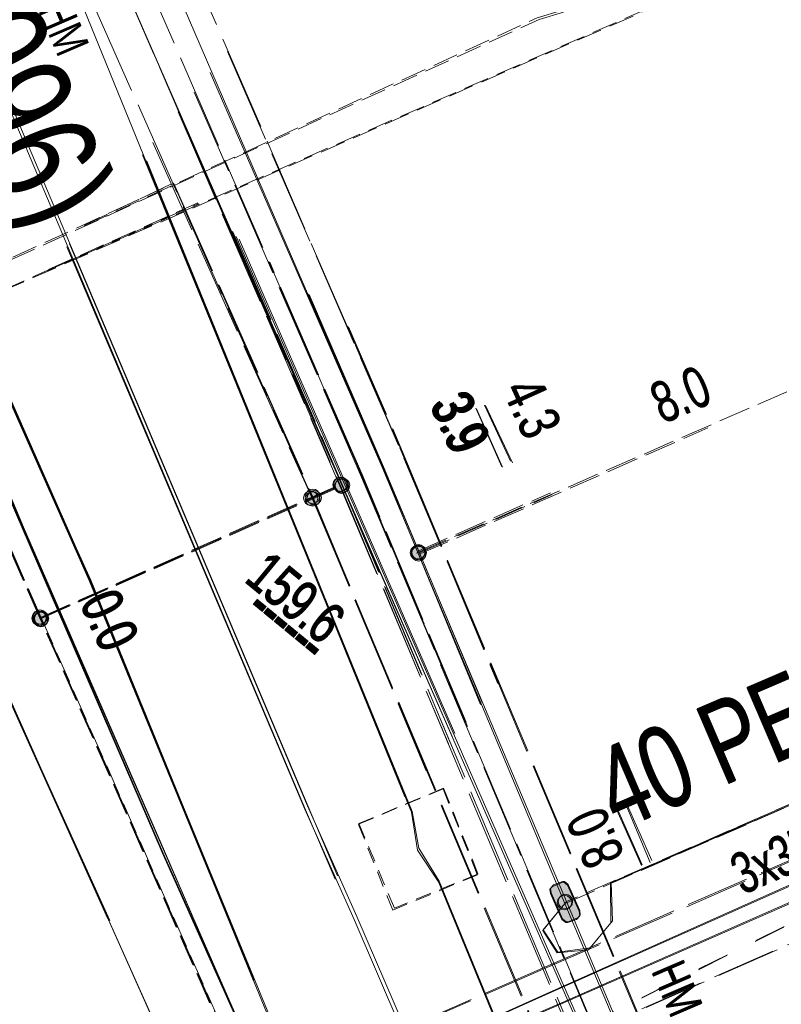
# Model space of a CAD drawing. Header units: metres. Extents: x -740 to 758, y -633 to 854.
# Tile 909 of 1056: x 345 to 355, y 200 to 213. Entities that reach past the tile are written whole.
import ezdxf

# ---------------------------------------------------------------- set-up
doc = ezdxf.new("R2010")
doc.units = ezdxf.units.M
doc.header["$MEASUREMENT"] = 0
for name, pattern in [('1248_208', [1.456, 1.248, -0.208]), ('208_125', [0.3328, 0.208, -0.1248]), ('333_125', [0.4576, 0.3328, -0.1248]), ('416_125', [0.5408, 0.416, -0.1248]), ('416_416', [0.832, 0.416, -0.416]), ('832_208', [1.04, 0.832, -0.208])]:
    doc.linetypes.add(name, pattern=pattern)
for name, color, linetype in [('Gas.LOVION', 7, 'Continuous'), ('Grundkarte.LOVION', 7, 'Continuous'), ('Strom.LOVION', 7, 'Continuous'), ('StromBemass.LOVION', 7, 'Continuous'), ('Telko.LOVION', 7, 'Continuous'), ('Wasser.LOVION', 7, 'Continuous')]:
    doc.layers.add(name, color=color, linetype=linetype)
doc.styles.add('ERSTELLTER_STIL_1', font='arial.ttf')

msp = doc.modelspace()

# ---------------------------------------------------------------- hatches: boundary and pattern name
at = {"layer": 'Strom.LOVION', "linetype": 'Continuous', "lineweight": 13}
for points in [[(352.32, 201.517), (352.471, 201.177), (352.52, 201.138), (352.549, 201.141), (352.663, 201.181), (352.703, 201.229), (352.697, 201.288), (352.545, 201.628), (352.497, 201.668), (352.468, 201.665), (352.341, 201.608), (352.314, 201.576)], [(352.328, 201.527), (352.479, 201.187), (352.528, 201.148), (352.557, 201.15), (352.684, 201.207), (352.711, 201.239), (352.705, 201.298), (352.554, 201.638), (352.505, 201.677), (352.476, 201.675), (352.362, 201.634), (352.322, 201.586)]]:
    msp.add_hatch(color=7, dxfattribs=at).paths.add_polyline_path(points)
at = {"layer": 'StromBemass.LOVION', "linetype": 'Continuous', "lineweight": 13}
for points in [[(349.64, 206.806), (349.646, 206.816), (349.652, 206.826), (349.656, 206.837), (349.659, 206.848), (349.661, 206.859), (349.66, 206.871), (349.659, 206.883), (349.656, 206.894), (349.652, 206.905), (349.646, 206.915), (349.639, 206.924), (349.631, 206.933), (349.622, 206.94), (349.612, 206.946), (349.602, 206.951), (349.591, 206.955), (349.579, 206.957), (349.568, 206.958), (349.556, 206.957), (349.545, 206.955), (349.534, 206.951), (349.523, 206.946), (349.513, 206.94), (349.504, 206.932), (349.496, 206.924), (349.49, 206.914), (349.484, 206.904), (349.48, 206.893), (349.477, 206.882), (349.476, 206.871), (349.476, 206.859), (349.477, 206.847), (349.48, 206.836), (349.484, 206.825), (349.49, 206.815), (349.497, 206.806), (349.505, 206.797), (349.514, 206.79), (349.524, 206.784), (349.534, 206.779), (349.545, 206.775), (349.557, 206.773), (349.568, 206.772), (349.58, 206.773), (349.591, 206.775), (349.602, 206.779), (349.613, 206.784), (349.623, 206.79), (349.632, 206.798)], [(349.652, 206.811), (349.659, 206.82), (349.665, 206.83), (349.669, 206.841), (349.672, 206.853), (349.673, 206.865), (349.673, 206.876), (349.672, 206.888), (349.669, 206.9), (349.664, 206.911), (349.659, 206.921), (349.652, 206.93), (349.644, 206.939), (349.634, 206.947), (349.624, 206.953), (349.614, 206.958), (349.603, 206.961), (349.591, 206.964), (349.579, 206.964), (349.567, 206.964), (349.556, 206.961), (349.545, 206.958), (349.534, 206.953), (349.524, 206.946), (349.515, 206.939), (349.507, 206.93), (349.5, 206.92), (349.494, 206.91), (349.49, 206.899), (349.487, 206.888), (349.486, 206.876), (349.486, 206.864), (349.487, 206.852), (349.49, 206.841), (349.494, 206.83), (349.5, 206.82), (349.507, 206.81), (349.515, 206.801), (349.524, 206.794), (349.534, 206.788), (349.545, 206.783), (349.556, 206.779), (349.568, 206.777), (349.58, 206.776), (349.592, 206.777), (349.603, 206.779), (349.614, 206.783), (349.625, 206.788), (349.635, 206.794), (349.644, 206.802)], [(349.659, 206.785), (349.666, 206.794), (349.672, 206.805), (349.676, 206.815), (349.679, 206.827), (349.68, 206.838), (349.68, 206.85), (349.679, 206.862), (349.676, 206.873), (349.672, 206.884), (349.666, 206.894), (349.659, 206.903), (349.651, 206.912), (349.642, 206.919), (349.632, 206.925), (349.622, 206.93), (349.611, 206.934), (349.599, 206.936), (349.587, 206.937), (349.576, 206.936), (349.564, 206.934), (349.553, 206.93), (349.543, 206.925), (349.533, 206.919), (349.524, 206.911), (349.516, 206.903), (349.509, 206.893), (349.504, 206.883), (349.499, 206.872), (349.497, 206.861), (349.495, 206.849), (349.495, 206.838), (349.497, 206.826), (349.5, 206.815), (349.504, 206.804), (349.51, 206.794), (349.516, 206.784), (349.524, 206.776), (349.533, 206.769), (349.543, 206.762), (349.554, 206.757), (349.565, 206.754), (349.576, 206.752), (349.588, 206.751), (349.6, 206.752), (349.611, 206.754), (349.622, 206.758), (349.633, 206.763), (349.643, 206.769), (349.652, 206.776)], [(349.674, 206.795), (349.681, 206.804), (349.686, 206.815), (349.691, 206.826), (349.694, 206.837), (349.695, 206.849), (349.695, 206.861), (349.693, 206.873), (349.69, 206.885), (349.686, 206.896), (349.68, 206.906), (349.673, 206.916), (349.665, 206.924), (349.656, 206.932), (349.646, 206.938), (349.635, 206.943), (349.624, 206.947), (349.612, 206.949), (349.6, 206.95), (349.588, 206.949), (349.576, 206.947), (349.565, 206.943), (349.554, 206.938), (349.544, 206.932), (349.535, 206.924), (349.527, 206.915), (349.52, 206.906), (349.514, 206.895), (349.51, 206.884), (349.507, 206.872), (349.506, 206.861), (349.506, 206.849), (349.507, 206.837), (349.51, 206.825), (349.515, 206.814), (349.52, 206.804), (349.527, 206.794), (349.536, 206.785), (349.545, 206.778), (349.555, 206.772), (349.566, 206.767), (349.577, 206.763), (349.589, 206.761), (349.601, 206.76), (349.612, 206.761), (349.624, 206.763), (349.636, 206.767), (349.646, 206.772), (349.656, 206.778), (349.665, 206.786)], [(349.256, 206.63), (349.263, 206.639), (349.269, 206.65), (349.273, 206.661), (349.276, 206.672), (349.278, 206.684), (349.278, 206.695), (349.276, 206.707), (349.273, 206.719), (349.269, 206.729), (349.263, 206.74), (349.256, 206.749), (349.248, 206.758), (349.239, 206.765), (349.229, 206.771), (349.218, 206.776), (349.207, 206.78), (349.196, 206.782), (349.184, 206.783), (349.172, 206.782), (349.161, 206.78), (349.149, 206.776), (349.139, 206.771), (349.129, 206.765), (349.12, 206.757), (349.112, 206.749), (349.105, 206.739), (349.099, 206.729), (349.095, 206.718), (349.092, 206.707), (349.091, 206.695), (349.091, 206.683), (349.092, 206.671), (349.095, 206.66), (349.1, 206.649), (349.105, 206.639), (349.112, 206.629), (349.12, 206.621), (349.129, 206.613), (349.139, 206.607), (349.15, 206.602), (349.161, 206.599), (349.173, 206.596), (349.184, 206.596), (349.196, 206.596), (349.208, 206.599), (349.219, 206.602), (349.23, 206.607), (349.239, 206.614), (349.248, 206.621)], [(349.256, 206.63), (349.263, 206.639), (349.269, 206.65), (349.273, 206.661), (349.276, 206.672), (349.278, 206.684), (349.278, 206.695), (349.276, 206.707), (349.273, 206.719), (349.269, 206.729), (349.263, 206.74), (349.256, 206.749), (349.248, 206.758), (349.239, 206.765), (349.229, 206.771), (349.218, 206.776), (349.207, 206.78), (349.196, 206.782), (349.184, 206.783), (349.172, 206.782), (349.161, 206.78), (349.149, 206.776), (349.139, 206.771), (349.129, 206.765), (349.12, 206.757), (349.112, 206.749), (349.105, 206.739), (349.099, 206.729), (349.095, 206.718), (349.092, 206.707), (349.091, 206.695), (349.091, 206.683), (349.092, 206.671), (349.095, 206.66), (349.1, 206.649), (349.105, 206.639), (349.112, 206.629), (349.12, 206.621), (349.129, 206.613), (349.139, 206.607), (349.15, 206.602), (349.161, 206.599), (349.173, 206.596), (349.184, 206.596), (349.196, 206.596), (349.208, 206.599), (349.219, 206.602), (349.23, 206.607), (349.239, 206.614), (349.248, 206.621)], [(349.283, 206.653), (349.29, 206.663), (349.295, 206.673), (349.3, 206.684), (349.302, 206.696), (349.304, 206.707), (349.304, 206.719), (349.302, 206.731), (349.299, 206.742), (349.295, 206.753), (349.289, 206.764), (349.282, 206.773), (349.274, 206.782), (349.265, 206.789), (349.255, 206.795), (349.244, 206.8), (349.233, 206.804), (349.222, 206.806), (349.21, 206.807), (349.198, 206.806), (349.187, 206.804), (349.175, 206.8), (349.165, 206.795), (349.155, 206.789), (349.146, 206.781), (349.138, 206.773), (349.131, 206.763), (349.125, 206.753), (349.121, 206.742), (349.118, 206.73), (349.116, 206.719), (349.116, 206.707), (349.118, 206.695), (349.121, 206.684), (349.125, 206.673), (349.131, 206.662), (349.138, 206.653), (349.146, 206.644), (349.155, 206.637), (349.165, 206.631), (349.176, 206.626), (349.187, 206.622), (349.199, 206.62), (349.21, 206.619), (349.222, 206.62), (349.234, 206.622), (349.245, 206.626), (349.256, 206.631), (349.266, 206.637), (349.275, 206.645)], [(349.283, 206.653), (349.29, 206.663), (349.295, 206.673), (349.3, 206.684), (349.302, 206.696), (349.304, 206.707), (349.304, 206.719), (349.302, 206.731), (349.299, 206.742), (349.295, 206.753), (349.289, 206.764), (349.282, 206.773), (349.274, 206.782), (349.265, 206.789), (349.255, 206.795), (349.244, 206.8), (349.233, 206.804), (349.222, 206.806), (349.21, 206.807), (349.198, 206.806), (349.187, 206.804), (349.175, 206.8), (349.165, 206.795), (349.155, 206.789), (349.146, 206.781), (349.138, 206.773), (349.131, 206.763), (349.125, 206.753), (349.121, 206.742), (349.118, 206.73), (349.116, 206.719), (349.116, 206.707), (349.118, 206.695), (349.121, 206.684), (349.125, 206.673), (349.131, 206.662), (349.138, 206.653), (349.146, 206.644), (349.155, 206.637), (349.165, 206.631), (349.176, 206.626), (349.187, 206.622), (349.199, 206.62), (349.21, 206.619), (349.222, 206.62), (349.234, 206.622), (349.245, 206.626), (349.256, 206.631), (349.266, 206.637), (349.275, 206.645)], [(349.284, 206.618), (349.291, 206.627), (349.297, 206.638), (349.301, 206.649), (349.304, 206.66), (349.306, 206.672), (349.306, 206.684), (349.304, 206.696), (349.301, 206.707), (349.297, 206.718), (349.291, 206.729), (349.284, 206.738), (349.276, 206.747), (349.266, 206.754), (349.256, 206.761), (349.246, 206.766), (349.234, 206.769), (349.223, 206.772), (349.211, 206.772), (349.199, 206.772), (349.187, 206.769), (349.176, 206.766), (349.165, 206.76), (349.155, 206.754), (349.146, 206.746), (349.138, 206.738), (349.131, 206.728), (349.125, 206.718), (349.121, 206.707), (349.118, 206.695), (349.117, 206.683), (349.117, 206.671), (349.118, 206.66), (349.121, 206.648), (349.126, 206.637), (349.131, 206.627), (349.138, 206.617), (349.147, 206.609), (349.156, 206.601), (349.166, 206.595), (349.177, 206.59), (349.188, 206.586), (349.2, 206.584), (349.211, 206.583), (349.223, 206.584), (349.235, 206.586), (349.246, 206.59), (349.257, 206.595), (349.267, 206.601), (349.276, 206.609)], [(349.284, 206.618), (349.291, 206.627), (349.297, 206.638), (349.301, 206.649), (349.304, 206.66), (349.306, 206.672), (349.306, 206.684), (349.304, 206.696), (349.301, 206.707), (349.297, 206.718), (349.291, 206.729), (349.284, 206.738), (349.276, 206.747), (349.266, 206.754), (349.256, 206.761), (349.246, 206.766), (349.234, 206.769), (349.223, 206.772), (349.211, 206.772), (349.199, 206.772), (349.187, 206.769), (349.176, 206.766), (349.165, 206.76), (349.155, 206.754), (349.146, 206.746), (349.138, 206.738), (349.131, 206.728), (349.125, 206.718), (349.121, 206.707), (349.118, 206.695), (349.117, 206.683), (349.117, 206.671), (349.118, 206.66), (349.121, 206.648), (349.126, 206.637), (349.131, 206.627), (349.138, 206.617), (349.147, 206.609), (349.156, 206.601), (349.166, 206.595), (349.177, 206.59), (349.188, 206.586), (349.2, 206.584), (349.211, 206.583), (349.223, 206.584), (349.235, 206.586), (349.246, 206.59), (349.257, 206.595), (349.267, 206.601), (349.276, 206.609)], [(349.302, 206.635), (349.309, 206.645), (349.315, 206.655), (349.319, 206.666), (349.322, 206.677), (349.323, 206.689), (349.323, 206.7), (349.322, 206.712), (349.319, 206.723), (349.314, 206.734), (349.309, 206.744), (349.302, 206.753), (349.294, 206.762), (349.285, 206.769), (349.275, 206.775), (349.264, 206.78), (349.253, 206.784), (349.242, 206.786), (349.23, 206.787), (349.219, 206.786), (349.207, 206.784), (349.196, 206.78), (349.186, 206.775), (349.176, 206.769), (349.167, 206.761), (349.159, 206.753), (349.152, 206.743), (349.147, 206.733), (349.142, 206.722), (349.139, 206.711), (349.138, 206.7), (349.138, 206.688), (349.14, 206.676), (349.143, 206.665), (349.147, 206.654), (349.152, 206.644), (349.159, 206.635), (349.167, 206.626), (349.176, 206.619), (349.186, 206.613), (349.197, 206.608), (349.208, 206.604), (349.219, 206.602), (349.231, 206.601), (349.242, 206.602), (349.254, 206.604), (349.265, 206.608), (349.275, 206.613), (349.285, 206.619), (349.294, 206.627)], [(349.302, 206.635), (349.309, 206.645), (349.315, 206.655), (349.319, 206.666), (349.322, 206.677), (349.323, 206.689), (349.323, 206.7), (349.322, 206.712), (349.319, 206.723), (349.314, 206.734), (349.309, 206.744), (349.302, 206.753), (349.294, 206.762), (349.285, 206.769), (349.275, 206.775), (349.264, 206.78), (349.253, 206.784), (349.242, 206.786), (349.23, 206.787), (349.219, 206.786), (349.207, 206.784), (349.196, 206.78), (349.186, 206.775), (349.176, 206.769), (349.167, 206.761), (349.159, 206.753), (349.152, 206.743), (349.147, 206.733), (349.142, 206.722), (349.139, 206.711), (349.138, 206.7), (349.138, 206.688), (349.14, 206.676), (349.143, 206.665), (349.147, 206.654), (349.152, 206.644), (349.159, 206.635), (349.167, 206.626), (349.176, 206.619), (349.186, 206.613), (349.197, 206.608), (349.208, 206.604), (349.219, 206.602), (349.231, 206.601), (349.242, 206.602), (349.254, 206.604), (349.265, 206.608), (349.275, 206.613), (349.285, 206.619), (349.294, 206.627)], [(350.654, 205.915), (350.661, 205.925), (350.666, 205.935), (350.671, 205.946), (350.674, 205.958), (350.675, 205.97), (350.675, 205.981), (350.674, 205.993), (350.671, 206.005), (350.666, 206.016), (350.66, 206.026), (350.653, 206.035), (350.645, 206.044), (350.636, 206.052), (350.626, 206.058), (350.615, 206.063), (350.604, 206.066), (350.593, 206.069), (350.581, 206.069), (350.569, 206.069), (350.557, 206.066), (350.546, 206.063), (350.535, 206.058), (350.525, 206.051), (350.516, 206.044), (350.508, 206.035), (350.501, 206.025), (350.496, 206.015), (350.491, 206.004), (350.488, 205.992), (350.487, 205.981), (350.487, 205.969), (350.489, 205.957), (350.492, 205.946), (350.496, 205.935), (350.502, 205.924), (350.509, 205.915), (350.517, 205.906), (350.526, 205.899), (350.536, 205.892), (350.547, 205.887), (350.558, 205.884), (350.57, 205.882), (350.581, 205.881), (350.593, 205.882), (350.605, 205.884), (350.616, 205.888), (350.627, 205.893), (350.637, 205.899), (350.646, 205.907)], [(350.667, 205.927), (350.674, 205.936), (350.679, 205.947), (350.684, 205.958), (350.686, 205.969), (350.688, 205.981), (350.688, 205.993), (350.686, 206.005), (350.683, 206.016), (350.679, 206.027), (350.673, 206.037), (350.666, 206.047), (350.658, 206.055), (350.649, 206.063), (350.639, 206.069), (350.628, 206.074), (350.617, 206.078), (350.605, 206.08), (350.594, 206.081), (350.582, 206.08), (350.57, 206.078), (350.559, 206.074), (350.548, 206.069), (350.538, 206.063), (350.529, 206.055), (350.521, 206.046), (350.514, 206.037), (350.509, 206.026), (350.504, 206.015), (350.501, 206.004), (350.5, 205.992), (350.5, 205.98), (350.501, 205.969), (350.504, 205.957), (350.509, 205.946), (350.515, 205.936), (350.522, 205.926), (350.53, 205.918), (350.539, 205.91), (350.549, 205.904), (350.56, 205.899), (350.571, 205.895), (350.582, 205.893), (350.594, 205.892), (350.606, 205.893), (350.618, 205.895), (350.629, 205.899), (350.64, 205.904), (350.649, 205.911), (350.659, 205.918)], [(350.67, 205.901), (350.677, 205.911), (350.683, 205.922), (350.687, 205.933), (350.69, 205.945), (350.692, 205.956), (350.692, 205.968), (350.69, 205.98), (350.687, 205.992), (350.683, 206.003), (350.677, 206.014), (350.67, 206.023), (350.662, 206.032), (350.652, 206.04), (350.642, 206.046), (350.631, 206.051), (350.62, 206.055), (350.608, 206.057), (350.596, 206.058), (350.584, 206.057), (350.572, 206.055), (350.561, 206.051), (350.55, 206.046), (350.54, 206.039), (350.531, 206.032), (350.523, 206.023), (350.516, 206.013), (350.51, 206.003), (350.505, 205.991), (350.503, 205.98), (350.501, 205.968), (350.501, 205.956), (350.503, 205.944), (350.506, 205.932), (350.51, 205.921), (350.516, 205.911), (350.523, 205.901), (350.531, 205.892), (350.541, 205.885), (350.551, 205.878), (350.562, 205.873), (350.573, 205.869), (350.585, 205.867), (350.597, 205.867), (350.609, 205.867), (350.62, 205.87), (350.632, 205.873), (350.643, 205.879), (350.653, 205.885), (350.662, 205.893)], [(350.677, 205.916), (350.684, 205.926), (350.69, 205.937), (350.694, 205.948), (350.697, 205.959), (350.698, 205.971), (350.698, 205.983), (350.697, 205.995), (350.694, 206.006), (350.689, 206.018), (350.684, 206.028), (350.677, 206.038), (350.668, 206.046), (350.659, 206.054), (350.649, 206.06), (350.638, 206.065), (350.627, 206.069), (350.615, 206.071), (350.603, 206.072), (350.591, 206.071), (350.58, 206.069), (350.568, 206.065), (350.557, 206.06), (350.547, 206.054), (350.538, 206.046), (350.53, 206.037), (350.523, 206.027), (350.517, 206.017), (350.513, 206.006), (350.51, 205.994), (350.509, 205.982), (350.509, 205.971), (350.51, 205.959), (350.513, 205.947), (350.518, 205.936), (350.523, 205.926), (350.53, 205.916), (350.539, 205.907), (350.548, 205.9), (350.558, 205.893), (350.569, 205.888), (350.58, 205.885), (350.592, 205.882), (350.604, 205.882), (350.616, 205.883), (350.627, 205.885), (350.639, 205.889), (350.65, 205.894), (350.66, 205.9), (350.669, 205.908)], [(345.715, 205.075), (345.722, 205.084), (345.727, 205.095), (345.731, 205.106), (345.734, 205.117), (345.736, 205.129), (345.736, 205.141), (345.734, 205.152), (345.731, 205.164), (345.727, 205.175), (345.721, 205.185), (345.714, 205.194), (345.706, 205.203), (345.697, 205.21), (345.687, 205.217), (345.676, 205.222), (345.665, 205.225), (345.654, 205.228), (345.642, 205.228), (345.63, 205.227), (345.618, 205.225), (345.607, 205.222), (345.597, 205.216), (345.587, 205.21), (345.578, 205.203), (345.57, 205.194), (345.563, 205.184), (345.557, 205.174), (345.553, 205.163), (345.55, 205.152), (345.548, 205.14), (345.548, 205.128), (345.55, 205.116), (345.553, 205.105), (345.557, 205.094), (345.563, 205.084), (345.57, 205.074), (345.578, 205.066), (345.587, 205.058), (345.597, 205.052), (345.608, 205.047), (345.619, 205.043), (345.631, 205.041), (345.642, 205.04), (345.654, 205.041), (345.666, 205.043), (345.677, 205.047), (345.688, 205.052), (345.698, 205.059), (345.707, 205.066)], [(345.715, 205.075), (345.722, 205.084), (345.727, 205.095), (345.731, 205.106), (345.734, 205.117), (345.736, 205.129), (345.736, 205.141), (345.734, 205.152), (345.731, 205.164), (345.727, 205.175), (345.721, 205.185), (345.714, 205.194), (345.706, 205.203), (345.697, 205.21), (345.687, 205.217), (345.676, 205.222), (345.665, 205.225), (345.654, 205.228), (345.642, 205.228), (345.63, 205.227), (345.618, 205.225), (345.607, 205.222), (345.597, 205.216), (345.587, 205.21), (345.578, 205.203), (345.57, 205.194), (345.563, 205.184), (345.557, 205.174), (345.553, 205.163), (345.55, 205.152), (345.548, 205.14), (345.548, 205.128), (345.55, 205.116), (345.553, 205.105), (345.557, 205.094), (345.563, 205.084), (345.57, 205.074), (345.578, 205.066), (345.587, 205.058), (345.597, 205.052), (345.608, 205.047), (345.619, 205.043), (345.631, 205.041), (345.642, 205.04), (345.654, 205.041), (345.666, 205.043), (345.677, 205.047), (345.688, 205.052), (345.698, 205.059), (345.707, 205.066)], [(345.718, 205.073), (345.725, 205.083), (345.731, 205.093), (345.735, 205.104), (345.738, 205.116), (345.74, 205.127), (345.74, 205.139), (345.738, 205.151), (345.735, 205.162), (345.731, 205.173), (345.725, 205.184), (345.718, 205.193), (345.71, 205.202), (345.701, 205.209), (345.691, 205.216), (345.68, 205.221), (345.669, 205.224), (345.657, 205.227), (345.645, 205.227), (345.633, 205.227), (345.622, 205.224), (345.611, 205.221), (345.6, 205.216), (345.59, 205.209), (345.581, 205.202), (345.573, 205.193), (345.566, 205.183), (345.56, 205.173), (345.556, 205.162), (345.553, 205.15), (345.551, 205.139), (345.551, 205.127), (345.553, 205.115), (345.556, 205.104), (345.56, 205.093), (345.566, 205.082), (345.573, 205.073), (345.581, 205.064), (345.59, 205.057), (345.6, 205.05), (345.611, 205.045), (345.622, 205.042), (345.634, 205.039), (345.646, 205.039), (345.658, 205.04), (345.669, 205.042), (345.681, 205.045), (345.691, 205.051), (345.701, 205.057), (345.71, 205.065)], [(345.702, 205.058), (345.709, 205.068), (345.715, 205.078), (345.719, 205.089), (345.722, 205.101), (345.724, 205.112), (345.724, 205.124), (345.722, 205.136), (345.719, 205.147), (345.715, 205.158), (345.709, 205.168), (345.702, 205.178), (345.694, 205.186), (345.685, 205.194), (345.675, 205.2), (345.664, 205.205), (345.653, 205.209), (345.642, 205.211), (345.63, 205.212), (345.618, 205.211), (345.607, 205.209), (345.595, 205.205), (345.585, 205.2), (345.575, 205.194), (345.566, 205.186), (345.558, 205.177), (345.551, 205.168), (345.545, 205.158), (345.541, 205.147), (345.538, 205.135), (345.537, 205.123), (345.537, 205.112), (345.538, 205.1), (345.541, 205.089), (345.545, 205.078), (345.551, 205.067), (345.558, 205.058), (345.566, 205.049), (345.575, 205.042), (345.585, 205.036), (345.596, 205.031), (345.607, 205.027), (345.619, 205.025), (345.63, 205.024), (345.642, 205.025), (345.654, 205.027), (345.665, 205.031), (345.676, 205.036), (345.685, 205.042), (345.694, 205.05)], [(345.702, 205.058), (345.709, 205.068), (345.715, 205.078), (345.719, 205.089), (345.722, 205.101), (345.724, 205.112), (345.724, 205.124), (345.722, 205.136), (345.719, 205.147), (345.715, 205.158), (345.709, 205.168), (345.702, 205.178), (345.694, 205.186), (345.685, 205.194), (345.675, 205.2), (345.664, 205.205), (345.653, 205.209), (345.642, 205.211), (345.63, 205.212), (345.618, 205.211), (345.607, 205.209), (345.595, 205.205), (345.585, 205.2), (345.575, 205.194), (345.566, 205.186), (345.558, 205.177), (345.551, 205.168), (345.545, 205.158), (345.541, 205.147), (345.538, 205.135), (345.537, 205.123), (345.537, 205.112), (345.538, 205.1), (345.541, 205.089), (345.545, 205.078), (345.551, 205.067), (345.558, 205.058), (345.566, 205.049), (345.575, 205.042), (345.585, 205.036), (345.596, 205.031), (345.607, 205.027), (345.619, 205.025), (345.63, 205.024), (345.642, 205.025), (345.654, 205.027), (345.665, 205.031), (345.676, 205.036), (345.685, 205.042), (345.694, 205.05)], [(345.706, 205.057), (345.713, 205.066), (345.719, 205.077), (345.723, 205.088), (345.726, 205.099), (345.727, 205.111), (345.727, 205.123), (345.726, 205.135), (345.723, 205.146), (345.719, 205.157), (345.713, 205.167), (345.706, 205.177), (345.698, 205.185), (345.689, 205.193), (345.679, 205.199), (345.668, 205.204), (345.657, 205.208), (345.645, 205.21), (345.633, 205.211), (345.621, 205.21), (345.61, 205.208), (345.599, 205.204), (345.588, 205.199), (345.578, 205.193), (345.569, 205.185), (345.561, 205.176), (345.554, 205.167), (345.548, 205.156), (345.544, 205.145), (345.541, 205.134), (345.54, 205.122), (345.54, 205.11), (345.541, 205.099), (345.544, 205.087), (345.549, 205.076), (345.554, 205.066), (345.561, 205.056), (345.569, 205.048), (345.578, 205.04), (345.588, 205.034), (345.599, 205.029), (345.61, 205.025), (345.622, 205.023), (345.634, 205.023), (345.646, 205.023), (345.657, 205.026), (345.668, 205.029), (345.679, 205.034), (345.689, 205.041), (345.698, 205.048)], [(345.725, 205.043), (345.732, 205.053), (345.737, 205.063), (345.742, 205.074), (345.744, 205.085), (345.746, 205.097), (345.746, 205.109), (345.744, 205.121), (345.741, 205.132), (345.737, 205.143), (345.731, 205.154), (345.724, 205.163), (345.716, 205.172), (345.707, 205.179), (345.697, 205.186), (345.686, 205.191), (345.675, 205.194), (345.663, 205.197), (345.651, 205.197), (345.64, 205.196), (345.628, 205.194), (345.617, 205.191), (345.606, 205.185), (345.596, 205.179), (345.587, 205.171), (345.579, 205.163), (345.572, 205.153), (345.566, 205.143), (345.562, 205.132), (345.559, 205.12), (345.557, 205.109), (345.558, 205.097), (345.559, 205.085), (345.562, 205.073), (345.566, 205.062), (345.572, 205.052), (345.579, 205.042), (345.587, 205.034), (345.596, 205.026), (345.606, 205.02), (345.617, 205.015), (345.629, 205.011), (345.64, 205.009), (345.652, 205.008), (345.664, 205.009), (345.675, 205.012), (345.687, 205.015), (345.697, 205.02), (345.707, 205.027), (345.717, 205.034)], [(345.725, 205.043), (345.732, 205.053), (345.737, 205.063), (345.742, 205.074), (345.744, 205.085), (345.746, 205.097), (345.746, 205.109), (345.744, 205.121), (345.741, 205.132), (345.737, 205.143), (345.731, 205.154), (345.724, 205.163), (345.716, 205.172), (345.707, 205.179), (345.697, 205.186), (345.686, 205.191), (345.675, 205.194), (345.663, 205.197), (345.651, 205.197), (345.64, 205.196), (345.628, 205.194), (345.617, 205.191), (345.606, 205.185), (345.596, 205.179), (345.587, 205.171), (345.579, 205.163), (345.572, 205.153), (345.566, 205.143), (345.562, 205.132), (345.559, 205.12), (345.557, 205.109), (345.558, 205.097), (345.559, 205.085), (345.562, 205.073), (345.566, 205.062), (345.572, 205.052), (345.579, 205.042), (345.587, 205.034), (345.596, 205.026), (345.606, 205.02), (345.617, 205.015), (345.629, 205.011), (345.64, 205.009), (345.652, 205.008), (345.664, 205.009), (345.675, 205.012), (345.687, 205.015), (345.697, 205.02), (345.707, 205.027), (345.717, 205.034)], [(345.728, 205.042), (345.735, 205.051), (345.741, 205.062), (345.745, 205.073), (345.748, 205.084), (345.749, 205.096), (345.749, 205.108), (345.748, 205.119), (345.745, 205.131), (345.74, 205.142), (345.735, 205.152), (345.728, 205.162), (345.719, 205.17), (345.71, 205.178), (345.7, 205.184), (345.69, 205.189), (345.678, 205.193), (345.667, 205.195), (345.655, 205.196), (345.643, 205.195), (345.632, 205.193), (345.62, 205.189), (345.61, 205.184), (345.6, 205.178), (345.591, 205.17), (345.582, 205.161), (345.576, 205.152), (345.57, 205.141), (345.566, 205.13), (345.563, 205.119), (345.561, 205.107), (345.561, 205.095), (345.563, 205.084), (345.566, 205.072), (345.57, 205.061), (345.576, 205.051), (345.583, 205.041), (345.591, 205.033), (345.6, 205.025), (345.61, 205.019), (345.621, 205.014), (345.632, 205.01), (345.644, 205.008), (345.656, 205.007), (345.667, 205.008), (345.679, 205.01), (345.69, 205.014), (345.701, 205.019), (345.711, 205.025), (345.72, 205.033)], [(345.734, 205.056), (345.741, 205.066), (345.746, 205.076), (345.751, 205.087), (345.754, 205.099), (345.755, 205.11), (345.755, 205.122), (345.753, 205.134), (345.75, 205.145), (345.746, 205.156), (345.74, 205.166), (345.733, 205.176), (345.725, 205.184), (345.716, 205.192), (345.706, 205.198), (345.696, 205.203), (345.684, 205.207), (345.673, 205.209), (345.661, 205.21), (345.649, 205.209), (345.638, 205.207), (345.626, 205.203), (345.616, 205.198), (345.606, 205.192), (345.597, 205.184), (345.589, 205.175), (345.582, 205.166), (345.576, 205.156), (345.572, 205.145), (345.569, 205.133), (345.567, 205.121), (345.568, 205.11), (345.569, 205.098), (345.572, 205.086), (345.576, 205.076), (345.582, 205.065), (345.589, 205.056), (345.597, 205.047), (345.606, 205.04), (345.616, 205.033), (345.627, 205.028), (345.638, 205.025), (345.65, 205.023), (345.662, 205.022), (345.673, 205.023), (345.685, 205.025), (345.696, 205.029), (345.707, 205.034), (345.717, 205.04), (345.726, 205.048)], [(345.734, 205.056), (345.741, 205.066), (345.746, 205.076), (345.751, 205.087), (345.754, 205.099), (345.755, 205.11), (345.755, 205.122), (345.753, 205.134), (345.75, 205.145), (345.746, 205.156), (345.74, 205.166), (345.733, 205.176), (345.725, 205.184), (345.716, 205.192), (345.706, 205.198), (345.696, 205.203), (345.684, 205.207), (345.673, 205.209), (345.661, 205.21), (345.649, 205.209), (345.638, 205.207), (345.626, 205.203), (345.616, 205.198), (345.606, 205.192), (345.597, 205.184), (345.589, 205.175), (345.582, 205.166), (345.576, 205.156), (345.572, 205.145), (345.569, 205.133), (345.567, 205.121), (345.568, 205.11), (345.569, 205.098), (345.572, 205.086), (345.576, 205.076), (345.582, 205.065), (345.589, 205.056), (345.597, 205.047), (345.606, 205.04), (345.616, 205.033), (345.627, 205.028), (345.638, 205.025), (345.65, 205.023), (345.662, 205.022), (345.673, 205.023), (345.685, 205.025), (345.696, 205.029), (345.707, 205.034), (345.717, 205.04), (345.726, 205.048)], [(345.737, 205.055), (345.744, 205.065), (345.749, 205.075), (345.754, 205.086), (345.757, 205.097), (345.758, 205.109), (345.758, 205.121), (345.757, 205.132), (345.754, 205.144), (345.749, 205.155), (345.744, 205.165), (345.737, 205.174), (345.728, 205.183), (345.719, 205.191), (345.709, 205.197), (345.699, 205.202), (345.688, 205.205), (345.676, 205.208), (345.664, 205.208), (345.652, 205.207), (345.641, 205.205), (345.63, 205.202), (345.619, 205.197), (345.609, 205.19), (345.6, 205.183), (345.592, 205.174), (345.585, 205.164), (345.58, 205.154), (345.575, 205.143), (345.572, 205.132), (345.571, 205.12), (345.571, 205.108), (345.573, 205.097), (345.576, 205.085), (345.58, 205.074), (345.586, 205.064), (345.593, 205.055), (345.601, 205.046), (345.61, 205.039), (345.62, 205.032), (345.63, 205.027), (345.642, 205.024), (345.653, 205.022), (345.665, 205.021), (345.677, 205.022), (345.688, 205.024), (345.699, 205.028), (345.71, 205.033), (345.72, 205.039), (345.729, 205.046)], [(352.578, 201.339), (352.585, 201.349), (352.59, 201.36), (352.595, 201.371), (352.598, 201.382), (352.599, 201.394), (352.599, 201.406), (352.598, 201.418), (352.595, 201.429), (352.59, 201.441), (352.584, 201.451), (352.577, 201.461), (352.569, 201.469), (352.56, 201.477), (352.55, 201.483), (352.539, 201.488), (352.528, 201.492), (352.516, 201.494), (352.504, 201.495), (352.492, 201.494), (352.48, 201.492), (352.469, 201.488), (352.458, 201.483), (352.448, 201.477), (352.439, 201.469), (352.431, 201.46), (352.424, 201.451), (352.418, 201.44), (352.414, 201.429), (352.411, 201.417), (352.409, 201.405), (352.409, 201.394), (352.411, 201.382), (352.414, 201.37), (352.418, 201.359), (352.424, 201.349), (352.431, 201.339), (352.439, 201.33), (352.449, 201.323), (352.459, 201.316), (352.47, 201.311), (352.481, 201.308), (352.493, 201.305), (352.505, 201.305), (352.516, 201.305), (352.528, 201.308), (352.54, 201.311), (352.55, 201.317), (352.56, 201.323), (352.57, 201.331)], [(352.589, 201.353), (352.596, 201.363), (352.601, 201.374), (352.606, 201.385), (352.609, 201.396), (352.61, 201.408), (352.61, 201.42), (352.609, 201.432), (352.606, 201.443), (352.601, 201.454), (352.595, 201.465), (352.588, 201.474), (352.58, 201.483), (352.571, 201.49), (352.561, 201.497), (352.55, 201.502), (352.539, 201.505), (352.527, 201.508), (352.515, 201.508), (352.503, 201.508), (352.492, 201.505), (352.48, 201.502), (352.47, 201.496), (352.46, 201.49), (352.451, 201.482), (352.442, 201.474), (352.435, 201.464), (352.43, 201.454), (352.425, 201.443), (352.423, 201.431), (352.421, 201.419), (352.421, 201.407), (352.423, 201.396), (352.426, 201.384), (352.43, 201.373), (352.436, 201.363), (352.443, 201.353), (352.451, 201.344), (352.46, 201.337), (352.47, 201.33), (352.481, 201.325), (352.492, 201.322), (352.504, 201.32), (352.516, 201.319), (352.528, 201.32), (352.539, 201.322), (352.551, 201.326), (352.562, 201.331), (352.572, 201.337), (352.581, 201.345)]]:
    msp.add_hatch(color=7, dxfattribs=at).paths.add_polyline_path(points)

# ---------------------------------------------------------------- linework, layer by layer
at = {"layer": 'Gas.LOVION', "color": 5, "linetype": 'Continuous', "lineweight": 18}
for points in [[(335.966, 229.066), (338.985, 222.223), (341.696, 215.957), (344.706, 209.202), (346.11, 206.029), (346.299, 205.604), (348.436, 200.375)], [(342.045, 215.202), (344.714, 209.212), (346.118, 206.039), (346.307, 205.614), (348.444, 200.385)], [(344.926, 208.671), (346.289, 205.612), (348.908, 199.233)], [(344.934, 208.681), (346.297, 205.622), (349.146, 198.704), (355.418, 185.041), (358.905, 177.033), (362.863, 167.991), (364.083, 165.185), (368.729, 154.393), (373.687, 142.834), (382.501, 122.666), (382.919, 121.865)], [(349.358, 198.863), (349.567, 198.987), (352.257, 200.196), (359.763, 203.531)], [(349.146, 198.704), (349.215, 198.755), (349.575, 198.997), (352.265, 200.206), (357.461, 202.531)]]:
    msp.add_lwpolyline(points, dxfattribs=at)
at = {"layer": 'Gas.LOVION', "color": 5, "linetype": '333_125', "lineweight": 18}
for points in [[(344.706, 209.202), (355.279, 213.812)], [(345.745, 209.667), (355.27, 213.82)], [(344.714, 209.212), (347.717, 210.54)], [(345.753, 209.677), (347.707, 210.548)]]:
    msp.add_lwpolyline(points, dxfattribs=at)
at = {"layer": 'Grundkarte.LOVION', "color": 8, "linetype": 'Continuous', "lineweight": 18}
for points in [[(238.923, 394.682), (243.236, 394.099), (245.001, 399.325), (257.444, 404.768), (264.807, 388.109), (266.471, 387.711), (268.823, 387.231), (270.783, 382.605), (272.839, 377.9), (278.835, 364.033), (280.763, 364.872), (285.905, 352.784), (287.74, 348.53), (289.531, 344.42), (296.267, 329.029), (296.494, 328.519), (305.315, 308.131), (314.619, 286.431), (321.529, 270.466), (329.67, 252.199), (336.642, 236.506), (351.035, 203.57)], [(241.644, 397.992), (243.236, 394.099), (238.923, 394.682), (243.236, 394.099), (245.001, 399.325), (257.444, 404.768), (264.807, 388.109), (266.471, 387.711), (268.823, 387.231), (270.783, 382.605), (272.839, 377.9), (278.835, 364.033), (280.763, 364.872), (285.905, 352.784), (287.74, 348.53), (289.531, 344.42), (296.267, 329.029), (296.494, 328.519), (305.315, 308.131), (314.619, 286.431), (321.529, 270.466), (329.67, 252.199), (336.642, 236.506), (351.035, 203.57)], [(351.035, 203.57), (336.642, 236.506)], [(349.503, 201.706), (349.118, 202.614), (337.311, 230.572)], [(349.537, 201.748), (349.153, 202.656), (344.811, 212.901)], [(347.449, 211.74), (355.207, 194.056)], [(355.207, 194.056), (347.449, 211.74)], [(347.449, 211.74), (355.207, 194.056)], [(366.137, 163.982), (365.309, 165.792), (364.488, 167.544), (362.46, 171.957), (361.811, 173.46), (361.135, 174.931), (360.518, 176.407), (359.868, 177.91), (359.225, 179.355), (357.926, 182.361), (357.309, 183.837), (356.659, 185.34), (356.048, 186.758), (355.43, 188.235), (354.787, 189.679), (354.175, 191.097), (353.558, 192.574), (352.914, 194.018), (352.303, 195.436), (351.015, 198.325), (350.398, 199.801), (349.787, 201.219), (349.143, 202.664), (346.03, 210.015)], [(348.208, 210.109), (367.735, 165.468), (370.453, 159.734), (373.379, 153.99), (376.294, 148.364), (379.32, 142.808), (384.897, 135.639), (388.733, 126.941)], [(388.733, 126.941), (384.897, 135.639), (379.32, 142.808), (376.294, 148.364), (373.379, 153.99), (370.453, 159.734), (367.735, 165.468), (348.208, 210.109)], [(348.208, 210.109), (367.735, 165.468), (370.453, 159.734), (373.379, 153.99), (376.294, 148.364), (379.32, 142.808), (384.897, 135.639), (388.733, 126.941)], [(348.25, 210.075), (351.069, 203.612)], [(351.069, 203.612), (348.25, 210.075)], [(348.25, 210.075), (351.069, 203.612)], [(351.607, 197.014), (351.007, 198.315), (350.364, 199.759), (349.752, 201.177), (349.108, 202.622), (345.996, 209.973)]]:
    msp.add_lwpolyline(points, dxfattribs=at)
at = {"layer": 'Grundkarte.LOVION', "color": 253, "linetype": 'Continuous', "lineweight": 18}
for points in [[(351.035, 203.57), (336.642, 236.506)], [(355.207, 194.056), (347.449, 211.74)], [(432.314, 140.985), (390.656, 122.991), (388.733, 126.941), (384.897, 135.639), (379.32, 142.808), (376.294, 148.364), (373.379, 153.99), (370.453, 159.734), (367.735, 165.468), (348.208, 210.109)], [(351.069, 203.612), (348.25, 210.075)]]:
    msp.add_lwpolyline(points, dxfattribs=at)
at = {"layer": 'Strom.LOVION', "color": 1, "linetype": '1248_208', "lineweight": 18}
for points in [[(250.842, 304.061), (259.184, 302.025), (271.415, 300.265), (272.916, 300.781), (274.44, 302.275), (281.404, 301.183), (282.929, 301.302), (304.222, 300.414), (308.167, 300.267), (311.354, 293.367), (316.375, 282.671), (321.461, 271.923), (326.489, 261.006), (331.312, 250.364), (336.031, 239.432), (339.087, 232.962), (340.855, 228.79), (345.719, 218.035), (350.413, 207.203), (351.632, 204.263)], [(250.66, 303.807), (259.125, 301.724), (269.916, 300.178), (271.531, 299.981), (273.049, 300.484), (274.543, 301.975), (281.403, 300.887), (282.944, 300.993), (304.238, 300.105), (307.634, 299.979), (310.831, 293.124), (315.836, 282.441), (320.924, 271.663), (325.936, 260.759), (330.76, 250.118), (335.463, 239.199), (338.548, 232.732), (340.302, 228.544), (345.167, 217.789), (349.861, 206.957), (351.209, 203.749)], [(348.096, 212.528), (350.404, 207.211), (356.3, 193.158)], [(355.319, 193.963), (349.851, 206.965), (347.66, 211.997)], [(385.375, 132.42), (384.119, 135.282), (382.589, 139.448), (379.503, 144.407), (373.353, 154.254), (368.087, 163.832), (358.565, 186.251), (349.859, 206.975), (348.639, 209.782)], [(351.217, 203.759), (349.869, 206.967), (348.649, 209.774)], [(349.668, 208.937), (350.412, 207.221), (359.118, 186.497), (363.724, 175.657), (368.623, 164.092), (373.871, 154.556), (380.021, 144.709), (383.125, 139.707), (384.658, 135.512), (387.488, 129.095)], [(349.678, 208.929), (350.422, 207.213), (351.64, 204.273)]]:
    msp.add_lwpolyline(points, dxfattribs=at)
at = {"layer": 'Strom.LOVION', "color": 194, "linetype": '1248_208', "lineweight": 18}
for points in [[(262.908, 303.542), (271.304, 302.161), (281.403, 300.591), (282.944, 300.698), (304.221, 299.822), (307.442, 299.679), (310.563, 292.994), (315.568, 282.312), (320.683, 271.566), (325.681, 260.646), (330.492, 249.988), (335.208, 239.085), (340.034, 228.415), (344.899, 217.659), (349.577, 206.841), (350.985, 203.476)], [(262.332, 303.234), (271.244, 301.859), (281.302, 300.109), (282.864, 300.306), (304.921, 299.462), (307.22, 299.377), (310.512, 292.31), (315.492, 281.728), (320.632, 270.881), (325.489, 260.346), (330.277, 249.465), (335.002, 238.77), (339.757, 228.077), (344.564, 217.153), (349.208, 206.686), (350.694, 203.122)], [(347.449, 211.74), (349.567, 206.849), (354.805, 194.386)], [(347.118, 211.338), (349.198, 206.695), (354.146, 194.927)], [(347.386, 210.812), (349.206, 206.704), (357.541, 186.904), (362.232, 176.102), (367.551, 163.573), (372.44, 154.682), (378.346, 144.604), (381.851, 139.139), (383.156, 133.947), (388.496, 123.474), (394.838, 113.469)], [(347.396, 210.804), (349.216, 206.696), (350.702, 203.132)], [(348.157, 210.178), (349.588, 206.875), (358.294, 186.15), (362.844, 175.438), (367.819, 163.703), (373.088, 154.095), (379.254, 144.235), (382.305, 139.331), (384.076, 133.46), (389.253, 123.282), (395.437, 113.084)], [(348.167, 210.17), (349.598, 206.867), (351.006, 203.502)]]:
    msp.add_lwpolyline(points, dxfattribs=at)
at = {"layer": 'Strom.LOVION', "color": 150, "linetype": 'Continuous', "lineweight": 18}
for points in [[(335.347, 242.498), (334.524, 242.151), (335.013, 241.076), (338.86, 232.718), (340.587, 228.661), (342.85, 223.651), (345.435, 217.918), (347.226, 213.808), (350.129, 207.087), (351.407, 203.99)], [(347.871, 212.254), (350.119, 207.095), (352.51, 201.388), (355.818, 193.554)], [(349.153, 209.359), (350.127, 207.105), (352.531, 201.414), (358.849, 186.367), (361.518, 180.081), (363.516, 175.37), (365.702, 170.235), (368.355, 163.962), (372.273, 156.838), (373.605, 154.397), (379.755, 144.55), (382.857, 139.578), (384.374, 135.396), (388.213, 126.668), (388.356, 126.416), (389.067, 125.643), (390.03, 123.801), (390.688, 122.669), (394.129, 117.094), (394.604, 117.377)], [(349.163, 209.351), (350.137, 207.097), (351.429, 204.016)]]:
    msp.add_lwpolyline(points, dxfattribs=at)
at = {"layer": 'Strom.LOVION', "color": 5, "linetype": 'Continuous', "lineweight": 18}
for points in [[(352.51, 201.388), (352.219, 201.034), (352.41, 200.743), (352.82, 200.783), (353.111, 201.136), (353.105, 201.653), (358.251, 203.885), (359.651, 203.623)], [(352.531, 201.414), (352.227, 201.044), (352.418, 200.753), (352.842, 200.809), (353.132, 201.162), (353.113, 201.663), (356.642, 203.205)]]:
    msp.add_lwpolyline(points, dxfattribs=at)
at = {"layer": 'Strom.LOVION', "color": 7, "linetype": 'Continuous', "lineweight": 13}
for points in [[(352.32, 201.517), (352.314, 201.576), (352.341, 201.608), (352.468, 201.665), (352.497, 201.668), (352.545, 201.628), (352.697, 201.288), (352.703, 201.229), (352.663, 201.181), (352.549, 201.141), (352.52, 201.138), (352.471, 201.177)], [(352.328, 201.527), (352.322, 201.586), (352.362, 201.634), (352.476, 201.675), (352.505, 201.677), (352.554, 201.638), (352.705, 201.298), (352.711, 201.239), (352.684, 201.207), (352.557, 201.15), (352.528, 201.148), (352.479, 201.187)]]:
    msp.add_lwpolyline(points, close=True, dxfattribs=at)
at = {"layer": 'StromBemass.LOVION', "color": 7, "linetype": '416_125', "lineweight": 13}
for points in [[(347.873, 200.083), (345.652, 205.112), (341.006, 215.608), (340.873, 215.906), (336.186, 226.516), (336.11, 226.686), (331.46, 237.211), (331.368, 237.395), (326.735, 247.907), (326.567, 248.26), (321.934, 258.772), (317, 269.935), (312.375, 280.359), (312.167, 280.826), (306.722, 293.136), (304.085, 299.1), (303.839, 299.652), (303.3, 300.929)], [(347.995, 199.838), (345.661, 205.122), (341.027, 215.634), (340.743, 216.272)], [(350.569, 205.971), (357.359, 208.926)], [(347.863, 200.091), (345.643, 205.12), (344.371, 207.996)], [(351.591, 191.687), (345.651, 205.13), (344.379, 208.006)], [(350.595, 205.95), (354.379, 207.606)], [(345.643, 205.12), (349.567, 206.849)], [(345.651, 205.13), (349.588, 206.875)], [(345.652, 205.112), (349.577, 206.841)], [(345.661, 205.122), (349.598, 206.867)], [(350.59, 205.997), (352.319, 206.758)], [(350.616, 205.976), (352.345, 206.736)], [(354.954, 195.583), (361.842, 198.591), (359.342, 204.361), (352.51, 201.388)], [(356.642, 203.205), (352.531, 201.414)]]:
    msp.add_lwpolyline(points, dxfattribs=at)
at = {"layer": 'StromBemass.LOVION', "color": 7, "linetype": 'Continuous', "lineweight": 13}
for points in [[(351.345, 207.865), (351.685, 207.1)], [(351.354, 207.857), (351.695, 207.092)], [(351.459, 207.906), (351.797, 207.17)], [(351.469, 207.898), (351.823, 207.149)], [(353.51, 201.885), (353.17, 202.649)], [(353.519, 201.895), (353.178, 202.659)], [(353.625, 201.926), (353.297, 202.706)], [(353.646, 201.951), (353.305, 202.716)]]:
    msp.add_lwpolyline(points, dxfattribs=at)
for centre, radius in [((349.568, 206.865), 0.0926), ((349.579, 206.87), 0.094), ((349.588, 206.844), 0.0928), ((349.6, 206.855), 0.0949), ((349.184, 206.689), 0.0936), ((349.184, 206.689), 0.0936), ((349.21, 206.713), 0.0939), ((349.21, 206.713), 0.0939), ((349.211, 206.678), 0.0946), ((349.211, 206.678), 0.0946), ((349.231, 206.694), 0.0927), ((349.231, 206.694), 0.0927), ((350.581, 205.975), 0.0942), ((350.594, 205.987), 0.0941), ((350.596, 205.962), 0.0955), ((350.604, 205.977), 0.0951), ((345.642, 205.134), 0.0939), ((345.642, 205.134), 0.0939), ((345.646, 205.133), 0.0943), ((345.63, 205.118), 0.0937), ((345.63, 205.118), 0.0937), ((345.634, 205.117), 0.0941), ((345.652, 205.103), 0.0944), ((345.652, 205.103), 0.0944), ((345.655, 205.102), 0.0942), ((345.661, 205.116), 0.0939), ((345.661, 205.116), 0.0939), ((345.665, 205.115), 0.0937), ((352.504, 201.4), 0.0951), ((352.516, 201.414), 0.0947)]:
    msp.add_circle(centre, radius, dxfattribs=at)
at = {"layer": 'Telko.LOVION', "color": 1, "linetype": 'Continuous', "lineweight": 18}
for points in [[(338.654, 231.649), (350.417, 202.785)], [(346.986, 211.178), (350.502, 202.581), (350.58, 202.086), (350.857, 201.67), (352.078, 198.7), (352.211, 197.945), (352.471, 197.246), (353.07, 195.812)], [(391.187, 118.92), (381.832, 136.463), (381.598, 137.193), (381.252, 137.854), (373.578, 151.808), (363.944, 169.93), (363.654, 170.625), (363.391, 171.353), (352.48, 197.256), (352.219, 197.955), (352.086, 198.71), (350.865, 201.68), (350.601, 202.112), (350.51, 202.591), (347.032, 211.103)], [(347.042, 211.094), (350.425, 202.795)]]:
    msp.add_lwpolyline(points, dxfattribs=at)
at = {"layer": 'Telko.LOVION', "color": 9, "linetype": '208_125', "lineweight": 18}
for points in [[(351.365, 201.764), (350.257, 201.301), (349.808, 202.424), (350.915, 202.887)], [(351.373, 201.774), (350.279, 201.327), (349.816, 202.434), (350.923, 202.897)]]:
    msp.add_lwpolyline(points, close=True, dxfattribs=at)
at = {"layer": 'Wasser.LOVION', "color": 94, "linetype": 'Continuous', "lineweight": 18}
for points in [[(335.901, 228.07), (338.349, 222.531), (340.708, 217.146), (343.075, 211.673), (344.885, 207.52), (345.418, 206.301), (347.253, 202.047), (348.158, 200.037)], [(341.305, 215.809), (343.083, 211.683), (344.906, 207.546), (345.426, 206.311), (347.274, 202.073), (348.153, 200.031)], [(344.556, 208.221), (344.875, 207.528), (345.408, 206.309), (347.243, 202.055), (348.265, 199.761)], [(344.578, 208.247), (344.897, 207.554), (345.416, 206.319), (347.264, 202.081), (348.825, 198.51), (348.863, 198.425), (350.465, 194.739), (352.027, 191.005), (353.778, 186.847), (356.103, 181.355), (358.418, 175.818), (360.684, 170.778), (363.189, 165.408), (363.773, 164.12)]]:
    msp.add_lwpolyline(points, dxfattribs=at)
at = {"layer": 'Wasser.LOVION', "color": 150, "linetype": 'Continuous', "lineweight": 18}
for points in [[(346.556, 201.166), (344.728, 205.199), (343.62, 207.913), (343.187, 208.861), (342.389, 210.675), (339.977, 216.158), (337.548, 221.654), (337.51, 221.739), (335.119, 227.151)], [(347.44, 199.163), (344.736, 205.209), (343.628, 207.923), (343.209, 208.887), (342.398, 210.685), (339.985, 216.168), (339.474, 217.315)], [(346.53, 201.187), (344.718, 205.207), (343.843, 207.353)], [(377.451, 130.478), (377.335, 130.762), (375.362, 135.372), (373.152, 140.446), (370.749, 145.975), (368.539, 151.049), (367.64, 153.134), (366.328, 156.124), (363.913, 161.636), (361.9, 166.198), (360.856, 168.564), (359.693, 171.243), (357.283, 176.697), (357.034, 177.278), (354.851, 182.222), (352.467, 187.709), (350.054, 193.192), (347.958, 198.011), (347.636, 198.733), (344.726, 205.217), (343.851, 207.363)], [(349.454, 198.784), (349.752, 198.916), (352.404, 200.048), (359.858, 203.318)], [(347.958, 198.011), (348.056, 198.065), (349.76, 198.926), (352.426, 200.074), (357.654, 202.373)]]:
    msp.add_lwpolyline(points, dxfattribs=at)
at = {"layer": 'Wasser.LOVION', "color": 150, "linetype": '333_125', "lineweight": 18}
for points in [[(343.187, 208.861), (352.172, 212.947), (355.271, 213.9)], [(346.22, 210.246), (352.146, 212.968), (355.261, 213.908)], [(343.209, 208.887), (347.396, 210.804)], [(346.228, 210.256), (347.386, 210.812)]]:
    msp.add_lwpolyline(points, dxfattribs=at)
at = {"layer": 'Wasser.LOVION', "color": 7, "linetype": '832_208', "lineweight": 13}
msp.add_lwpolyline([(359.666, 203.772), (360.05, 202.864), (352.61, 199.61), (349.944, 198.462), (349.559, 199.37), (352.196, 200.515)], close=True, dxfattribs=at)
at = {"layer": 'Wasser.LOVION', "color": 252, "linetype": '416_416', "lineweight": 18}
for points in [[(350.879, 199.928), (351.277, 199.036), (359.858, 203.318)], [(350.901, 199.954), (351.285, 199.046), (357.766, 202.28)]]:
    msp.add_lwpolyline(points, dxfattribs=at)
at = {"layer": 'Wasser.LOVION', "color": 7, "linetype": '832_208', "lineweight": 13}
msp.add_lwpolyline([(358.088, 202.016), (352.618, 199.619), (349.952, 198.472), (349.567, 199.38), (352.218, 200.541), (357.22, 202.729)], dxfattribs=at)

# ---------------------------------------------------------------- texts
at = {"layer": 'Strom.LOVION', "color": 7, "linetype": 'Continuous', "lineweight": 13, "attachment_point": 7, "style": 'ERSTELLTER_STIL_1'}
for s, insert, char_height, rotation in [('{\\A1;\\W0.71560x;HM}', (345.616, 213.069), 0.44461, 293.2452), ('{\\A1;\\W0.71560x;HM}', (353.633, 200.502), 0.44461, 293.245), ('{\\A1;\\W0.71555x;HM}', (353.641, 200.512), 0.44466, 293.2425)]:
    msp.add_mtext(s, dxfattribs=dict(at, insert=insert, char_height=char_height, rotation=rotation))
at = {"layer": 'Strom.LOVION', "color": 1, "linetype": 'Continuous', "lineweight": 18, "attachment_point": 7, "rotation": 320.5841, "style": 'ERSTELLTER_STIL_1'}
for s, insert, char_height in [('{\\A1;\\W0.71557x;159.6}', (348.29, 205.601), 0.53355), ('{\\A1;\\W0.71560x;159.6}', (348.298, 205.611), 0.53355), ('{\\A1;\\W0.71557x;159.6}', (348.3, 205.593), 0.53355), ('{\\A1;\\W0.71557x;159.6}', (348.308, 205.603), 0.53355), ('{\\A1;\\W0.71559x;------}', (348.316, 205.207), 0.53354), ('{\\A1;\\W0.71559x;------}', (348.295, 205.181), 0.53355), ('{\\A1;\\W0.71559x;------}', (348.321, 205.16), 0.53355), ('{\\A1;\\W0.71555x;------}', (348.342, 205.186), 0.53354)]:
    msp.add_mtext(s, dxfattribs=dict(at, insert=insert, char_height=char_height))
at = {"layer": 'Strom.LOVION', "color": 5, "linetype": 'Continuous', "lineweight": 18, "attachment_point": 7, "style": 'ERSTELLTER_STIL_1'}
for s, insert, char_height, rotation in [('{\\A1;\\W0.67981x;3x35/35 CU }', (354.835, 201.488), 0.53355, 23.2426), ('{\\A1;\\W0.67984x;3x35/35 CU }', (354.843, 201.498), 0.53353, 23.2374)]:
    msp.add_mtext(s, dxfattribs=dict(at, insert=insert, char_height=char_height, rotation=rotation))
at = {"layer": 'StromBemass.LOVION', "color": 7, "linetype": 'Continuous', "lineweight": 13, "attachment_point": 7, "style": 'ERSTELLTER_STIL_1'}
for s, insert, char_height, rotation in [('{\\A1;\\W0.71559x;8.0}', (353.784, 207.653), 0.53355, 23.2426), ('{\\A1;\\W0.71559x;8.0}', (353.794, 207.645), 0.53355, 23.2426), ('{\\A1;\\W0.71554x;3.9}', (350.723, 207.911), 0.53357, 294.2439), ('{\\A1;\\W0.71561x;3.9}', (350.731, 207.921), 0.53352, 294.2462), ('{\\A1;\\W0.71554x;3.9}', (350.749, 207.889), 0.53357, 294.2439), ('{\\A1;\\W0.71561x;3.9}', (350.757, 207.899), 0.53352, 294.2462), ('{\\A1;\\W0.71554x;4.3}', (351.677, 208.1), 0.53357, 294.2439), ('{\\A1;\\W0.71554x;4.3}', (351.687, 208.092), 0.53357, 294.2439), ('{\\A1;\\W0.71554x;0.0}', (346.144, 205.32), 0.53357, 294.244), ('{\\A1;\\W0.71561x;0.0}', (346.153, 205.33), 0.53352, 294.2462), ('{\\A1;\\W0.71554x;0.0}', (346.162, 205.321), 0.53357, 294.2439), ('{\\A1;\\W0.71561x;0.0}', (346.154, 205.311), 0.53352, 294.2462), ('{\\A1;\\W0.71555x;8.0}', (353.299, 202.007), 0.53357, 113.2363), ('{\\A1;\\W0.71561x;8.0}', (353.307, 202.017), 0.53353, 113.2387)]:
    msp.add_mtext(s, dxfattribs=dict(at, insert=insert, char_height=char_height, rotation=rotation))
at = {"layer": 'Wasser.LOVION', "color": 94, "linetype": 'Continuous', "lineweight": 18, "insert": (337.417, 227.482), "char_height": 1.42282, "attachment_point": 7, "rotation": 293.2445, "style": 'ERSTELLTER_STIL_1'}
msp.add_mtext('{\\A1;\\W0.71854x;400 GG UA ZMM (1966/1996)}', dxfattribs=at)
at = {"layer": 'Wasser.LOVION', "color": 150, "linetype": 'Continuous', "lineweight": 18, "char_height": 1.06708, "attachment_point": 7, "rotation": 23.24, "style": 'ERSTELLTER_STIL_1'}
for s, insert in [('{\\A1;\\W0.71559x;40 PE}', (353.222, 202.326)), ('{\\A1;\\W0.71558x;40 PE}', (353.214, 202.316))]:
    msp.add_mtext(s, dxfattribs=dict(at, insert=insert))

doc.saveas('drawing.dxf')
